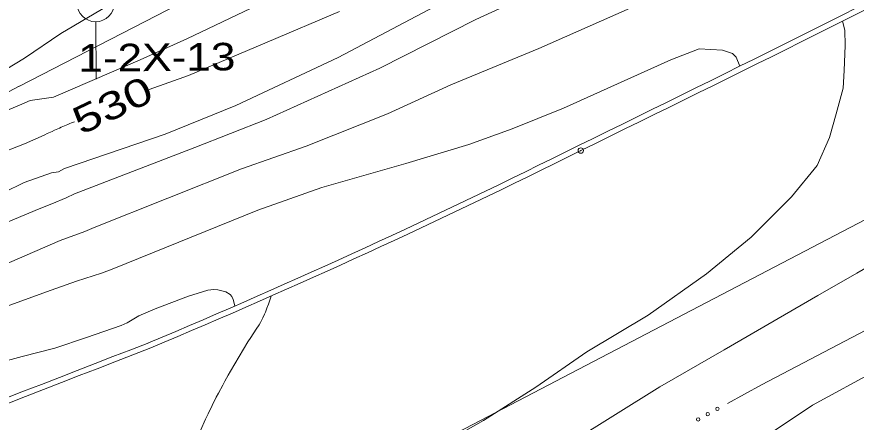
# Model space of a CAD drawing. Extents: x 2361284 to 2366480, y 6976556 to 6985346.
# Drawn here: x 2363067.8 to 2363214.2, y 6978241.3 to 6978311.9 of the extents above; entities that cross this region are included whole.
import ezdxf
from ezdxf.enums import TextEntityAlignment as Align

# ---------------------------------------------------------------- set-up
doc = ezdxf.new("R2010")
doc.units = 0
doc.header["$LTSCALE"] = 1.9
doc.header["$PDMODE"] = 32
doc.header["$PDSIZE"] = 0.95
for name, color, linetype, lineweight in [('12', 7, 'Continuous', 13), ('13', 7, 'Continuous', 13), ('2', 7, 'Continuous', 13), ('21', 7, 'Continuous', 13), ('3', 7, 'Continuous', 13)]:
    doc.layers.add(name, color=color, linetype=linetype, lineweight=lineweight)

msp = doc.modelspace()

# ---------------------------------------------------------------- linework, layer by layer
at = {"layer": '12'}
for points in [[(2363124.112, 6978312.808), (2363111.463, 6978307.438), (2363097.756, 6978301.667), (2363090.92, 6978299.202)], [(2363077.862, 6978293.606), (2363077.348, 6978293.393), (2363077.091, 6978293.285), (2363076.706, 6978293.123), (2363076.13, 6978292.877), (2363075.556, 6978292.627), (2363075.269, 6978292.501), (2363074.697, 6978292.247), (2363074.411, 6978292.119), (2363073.983, 6978291.925), (2363073.413, 6978291.664), (2363073.129, 6978291.532), (2363072.703, 6978291.333), (2363072.066, 6978291.031)], [(2363072.066, 6978291.031), (2363069.159, 6978289.774), (2363064.037, 6978287.786)], [(2363105.839, 6978261.521), (2363105.54, 6978262.62), (2363105.303, 6978263.156), (2363105.043, 6978263.504), (2363104.296, 6978263.956), (2363102.875, 6978264.342), (2363102.16, 6978264.396), (2363101.112, 6978264.266), (2363097.742, 6978263.214), (2363091.94, 6978261.006), (2363089.084, 6978259.803)], [(2363089.084, 6978259.803), (2363087.071, 6978258.576), (2363086, 6978258.103), (2363079.949, 6978256.026), (2363074.426, 6978254.203), (2363068.741, 6978252.699), (2363062.058, 6978250.914), (2363059.494, 6978250.148), (2363054.441, 6978248.372), (2363046.4, 6978245.215), (2363037.029, 6978242.186), (2363027.322, 6978238.603)]]:
    msp.add_lwpolyline(points, dxfattribs=at)
at = {"layer": '13'}
for points in [[(2363408.567, 6978433.769), (2363398.479, 6978429.414), (2363387.082, 6978424.764), (2363380.635, 6978422.313), (2363369.186, 6978416.814), (2363356.017, 6978411.368), (2363342.71, 6978406.862), (2363325.972, 6978399.162), (2363318.224, 6978395.798), (2363301.926, 6978389.063), (2363291.562, 6978384.333), (2363278.051, 6978378.935), (2363267.046, 6978374.23), (2363250.817, 6978366.676), (2363238.28, 6978360.996), (2363221.206, 6978352.883), (2363208.774, 6978347.825), (2363192.198, 6978339.887), (2363168.261, 6978327.849), (2363146.874, 6978316.944), (2363123.828, 6978304.775), (2363106.007, 6978296.435), (2363093.674, 6978291.417), (2363076.159, 6978285.431)], [(2363279.279, 6978346.535), (2363281.947, 6978349.03), (2363283.155, 6978350.332), (2363284.955, 6978352.369), (2363284.677, 6978353.276), (2363284.008, 6978354.19), (2363282.671, 6978355.918), (2363280.607, 6978356.258), (2363273.439, 6978353.9), (2363266.832, 6978352.497), (2363258.783, 6978349.2), (2363249.517, 6978345.592), (2363235.282, 6978340.847), (2363227.155, 6978337.319), (2363215.158, 6978332.715), (2363195.583, 6978323.688), (2363187.888, 6978319.835), (2363174.262, 6978313.165), (2363158.835, 6978306.348), (2363143.514, 6978300.052), (2363132.462, 6978294.996), (2363118.285, 6978289.371), (2363106.992, 6978285.374), (2363081.337, 6978275.19)], [(2363163.947, 6978318.817), (2363147.866, 6978311.424), (2363131.096, 6978302.954), (2363111.291, 6978293.974), (2363098.845, 6978289.096), (2363077.871, 6978281.027)], [(2363286.381, 6978317.021), (2363278.635, 6978310.197), (2363272.458, 6978304.588), (2363263.289, 6978298.241), (2363251.913, 6978290.271), (2363239.525, 6978282.634), (2363226.126, 6978274.086), (2363214.279, 6978267.242), (2363207.497, 6978263.318), (2363191.145, 6978253.893), (2363179.957, 6978247.435), (2363164.487, 6978237.808), (2363144.908, 6978226.001), (2363135.083, 6978218.137), (2363126.638, 6978212.277), (2363121.401, 6978208.767), (2363119.044, 6978207.393)], [(2363087.101, 6978315.856), (2363075.505, 6978308.986), (2363069.147, 6978304.685), (2363058.298, 6978298.102), (2363056.125, 6978296.331), (2363054.828, 6978292.867), (2363055.586, 6978291.935), (2363058.081, 6978292.568), (2363063.424, 6978294.449), (2363068.693, 6978296.68)], [(2363109.921, 6978313.933), (2363097.486, 6978308.045), (2363089.351, 6978304.387), (2363080.575, 6978300.604), (2363074.231, 6978297.893), (2363070.146, 6978297.284), (2363068.673, 6978296.67)], [(2363211.822, 6978311.112), (2363212.197, 6978309.555), (2363212.262, 6978306.876), (2363212.104, 6978302.514), (2363211.903, 6978299.432), (2363210.666, 6978294.949), (2363209.506, 6978290.848), (2363207.352, 6978285.958), (2363202.883, 6978280.536), (2363195.84, 6978273.487), (2363188.059, 6978267.123), (2363177.928, 6978259.917), (2363167.218, 6978253.515), (2363158.296, 6978247.369), (2363149.192, 6978241.572), (2363138.308, 6978235.429), (2363125.697, 6978228.148), (2363110.292, 6978219.101)], [(2363193.897, 6978303.271), (2363193.232, 6978304.845), (2363192.596, 6978305.459), (2363190.849, 6978306.042), (2363186.797, 6978306.284), (2363181.865, 6978304.377), (2363173.74, 6978300.699), (2363163.124, 6978295.988), (2363154.198, 6978292.352), (2363146.663, 6978289.64), (2363135.664, 6978286.347), (2363121.034, 6978282.137), (2363109.82, 6978278.211), (2363084.447, 6978267.938)], [(2363061.955, 6978279.566), (2363069.133, 6978283.024), (2363073.896, 6978284.709), (2363075.085, 6978284.861), (2363076.159, 6978285.431)], [(2362824.377, 6978166.421), (2362838.234, 6978172.133), (2362855.178, 6978179.133), (2362874.898, 6978185.542), (2362890.801, 6978192.743), (2362903.939, 6978199.219), (2362912.982, 6978204.304), (2362924.072, 6978209.68), (2362932.364, 6978213.629), (2362946.849, 6978219.477), (2362957.206, 6978224.156), (2362975.662, 6978233.152), (2362993.942, 6978241.596), (2363013.472, 6978250.092), (2363023.164, 6978255.216), (2363035.841, 6978261.916), (2363054.03, 6978269.449), (2363063.081, 6978274.816), (2363071.745, 6978278.449), (2363073.917, 6978279.319), (2363076.408, 6978280.333), (2363077.871, 6978281.027)], [(2362820.226, 6978159.16), (2362842.598, 6978168.634), (2362862.479, 6978177.082), (2362879.705, 6978184.817), (2362896.5, 6978191.818), (2362918.804, 6978202), (2362930.307, 6978207.189), (2362956.184, 6978218.126), (2362970.103, 6978224.459), (2362982.87, 6978230.231), (2362999.236, 6978238.036), (2363010.491, 6978242.864), (2363015.647, 6978245.383), (2363031.332, 6978252.323), (2363058.108, 6978264.397), (2363066.565, 6978269.098), (2363075.358, 6978272.922), (2363079.673, 6978274.504), (2363081.337, 6978275.19)], [(2363084.447, 6978267.938), (2363082.564, 6978267.22), (2363078.226, 6978265.829), (2363073.831, 6978264.247), (2363066.616, 6978261.678), (2363058.88, 6978258.995), (2363052.775, 6978256.327), (2363040.986, 6978251.024), (2363028.328, 6978245.353), (2363016.777, 6978240.203), (2363007.633, 6978236.356), (2362992.081, 6978229.999), (2362979.21, 6978223.905), (2362969.365, 6978219.022), (2362950.497, 6978210.352), (2362936.041, 6978204.523), (2362919.627, 6978197.568), (2362900.201, 6978188.613), (2362886.363, 6978183.02), (2362869.109, 6978176.015), (2362852.104, 6978168.984), (2362837.329, 6978163.154), (2362826.606, 6978158.13)], [(2363112.163, 6978263.231), (2363111.693, 6978261.835), (2363111.442, 6978261.143), (2363111.172, 6978260.46), (2363111.028, 6978260.122), (2363110.719, 6978259.455), (2363110.553, 6978259.128), (2363110.286, 6978258.644), (2363110.057, 6978258.259), (2363109.581, 6978257.502), (2363108.604, 6978256.008), (2363108.129, 6978255.253), (2363106.581, 6978252.71), (2363105.815, 6978251.433), (2363105.062, 6978250.147), (2363104.693, 6978249.5), (2363104.109, 6978248.451), (2363103.726, 6978247.748), (2363102.978, 6978246.334), (2363102.611, 6978245.624), (2363101.891, 6978244.195), (2363101.188, 6978242.758), (2363100.728, 6978241.796), (2363099.824, 6978239.863)], [(2363121.624, 6978202.198), (2363121.713, 6978202.219), (2363135.028, 6978208.066), (2363151.453, 6978214.113), (2363166.014, 6978220.281), (2363188.889, 6978232.48), (2363198.648, 6978238.972), (2363206.569, 6978244.238), (2363217.9, 6978250.426)]]:
    msp.add_lwpolyline(points, dxfattribs=at)
at = {"layer": '2'}
msp.add_line((2363081.608, 6978311.011), (2363081.683, 6978301.011), dxfattribs=at)
msp.add_circle((2363081.577, 6978314.251), 3.24, dxfattribs=at)
at = {"layer": '21'}
for p, q in [((2363120.759, 6978326.777), (2363068.154, 6978299.735)), ((2363068.233, 6978299.776), (2363041.634, 6978285.893))]:
    msp.add_line(p, q, dxfattribs=at)
msp.add_lwpolyline([(2363244.893, 6978272.404), (2363237.728, 6978268.745), (2363197.655, 6978247.793), (2363191.744, 6978244.567)], dxfattribs=at)
for centre in [(2363188.304, 6978242.688), (2363189.989, 6978243.608), (2363186.619, 6978241.767)]:
    msp.add_circle(centre, 0.3, dxfattribs=at)
at = {"layer": '3'}
msp.add_line((2363165.736, 6978289.445), (2363165.744, 6978289.449), dxfattribs=at)
msp.add_lwpolyline([(2363938.462, 6978638.188), (2363842.885, 6978593.258), (2363745.482, 6978547.689), (2363698.71, 6978525.581), (2363675.402, 6978514.362), (2363652.17, 6978502.987), (2363640.587, 6978497.229), (2363599.569, 6978476.516), (2363572.307, 6978462.546), (2363517.928, 6978434.329), (2363417.601, 6978381.942), (2363311.373, 6978326.429), (2363206.577, 6978271.789), (2363109.125, 6978220.97)], dxfattribs=at)
for centre, radius, start, end in [((2360954.77, 6982827.773), 5048.246, 295.97435, 298.0429), ((2360954.77, 6982827.773), 5049.206, 295.97435, 298.0429), ((2362615.655, 6979390.988), 1231.254, 292.69968, 296.53631), ((2362615.655, 6979390.988), 1232.214, 292.69968, 296.53631), ((2419569.44, 6832525.97), 156290.814, 111.18428, 111.26266), ((2419569.439, 6832525.969), 156289.855, 111.18428, 111.26266)]:
    msp.add_arc(centre, radius, start, end, dxfattribs=at)
msp.add_point((2363166.165, 6978288.586), dxfattribs=at)

# ---------------------------------------------------------------- texts
at = {"layer": '12', "width": 1.35}
msp.add_text(' 530 ', height=4.799, rotation=25.404, dxfattribs=at).set_placement((2363085.539, 6978294.319), align=Align.CENTER)
at = {"layer": '2', "width": 1.2}
msp.add_text('  1-2X-13', height=4.799, rotation=0.545, dxfattribs=at).set_placement((2363074.289, 6978302.254))

doc.saveas('drawing.dxf')
